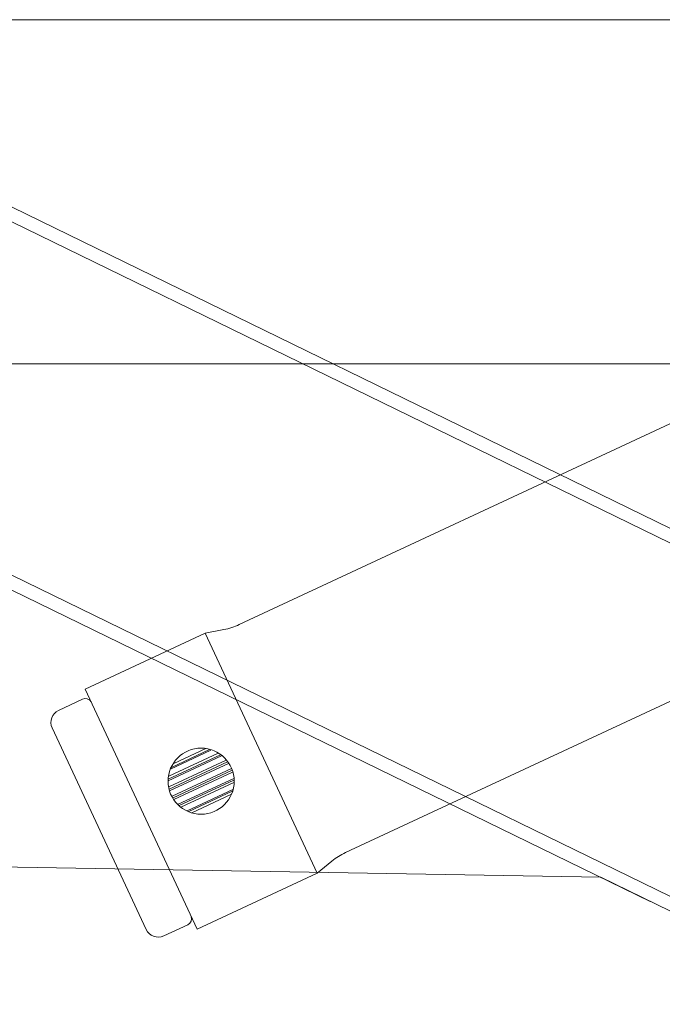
# Model space of a CAD drawing. Header units: inches. Extents: x 0 to 77643, y -44170 to 0.
# Tile 263 of 546: x 75581.58 to 75586.43, y -39703.52 to -39696.08. Entities that reach past the tile are written whole.
import ezdxf
from ezdxf.lldxf.tags import DXFTag

# ---------------------------------------------------------------- set-up
doc = ezdxf.new("R2010")
doc.units = ezdxf.units.IN
doc.header["$MEASUREMENT"] = 0
doc.layers.get('0').update_dxf_attribs({"lineweight": 0})
tags = doc.linetypes.add('HIDDEN2', pattern=[4.7625, 3.175, -1.5875]).pattern_tags.tags
tags[6:7] = [DXFTag(74, 4), DXFTag(75, 0), DXFTag(340, '0'), DXFTag(46, 0.0), DXFTag(50, 0.0), DXFTag(44, 0.0), DXFTag(45, 0.0)]
tags[4:5] = [DXFTag(74, 4), DXFTag(75, 0), DXFTag(340, '0'), DXFTag(46, 0.0), DXFTag(50, 0.0), DXFTag(44, 0.0), DXFTag(45, 0.0)]

msp = doc.modelspace()

# ---------------------------------------------------------------- linework, layer by layer
at = {"color": 7, "linetype": 'HIDDEN2'}
for p, q in [((75577.31304, -39696.07737), (75606.91578, -39696.07737)), ((75577.31304, -39698.67737), (75587.88018, -39698.67737)), ((75587.46515, -39698.67737), (75583.23823, -39700.64842)), ((75584.04121, -39702.3704), (75591.96093, -39698.67737)), ((75583.12202, -39700.68614), (75582.98005, -39700.71364)), ((75582.98005, -39700.71364), (75582.07374, -39701.13626)), ((75582.98005, -39700.71364), (75583.82529, -39702.52625)), ((75582.07374, -39701.13626), (75582.91898, -39702.94887)), ((75582.05379, -39701.21177), (75581.87252, -39701.29629)), ((75581.82416, -39701.42918), (75582.53415, -39702.95178)), ((75582.74275, -39701.69653), (75582.98451, -39701.58379)), ((75582.70057, -39701.82781), (75583.10474, -39701.63934)), ((75582.70086, -39701.8159), (75583.09499, -39701.63211)), ((75582.7055, -39701.794), (75583.07866, -39701.61999)), ((75582.71704, -39701.73951), (75583.02413, -39701.59631)), ((75582.72446, -39701.7269), (75583.01243, -39701.59262)), ((75582.70672, -39701.87468), (75583.13978, -39701.67274)), ((75582.70888, -39701.89115), (75583.14887, -39701.68598)), ((75582.71065, -39701.90464), (75583.15632, -39701.69682)), ((75582.73085, -39701.9452), (75583.17931, -39701.73608)), ((75582.73701, -39701.95743), (75583.18336, -39701.74929)), ((75582.74385, -39701.97098), (75583.18785, -39701.76394)), ((75582.77548, -39702.00608), (75583.19616, -39701.80991)), ((75582.7842, -39702.01461), (75583.19601, -39701.82258)), ((75582.79738, -39702.0275), (75583.19579, -39701.84172)), ((75582.84504, -39702.05462), (75583.18893, -39701.89426)), ((75582.85563, -39702.05968), (75583.18455, -39701.9063)), ((75582.87809, -39702.0704), (75583.17525, -39701.93183)), ((75583.82529, -39702.52625), (75583.93761, -39702.43518)), ((75582.91898, -39702.94887), (75583.82529, -39702.52625)), ((75582.66705, -39703.00015), (75582.84831, -39702.91562))]:
    msp.add_line(p, q, dxfattribs=at)
at = {"color": 7, "linetype": 'Continuous'}
for p, q in [((75580.24897, -39696.87521), (75589.50288, -39701.38864)), ((75580.27715, -39697.00021), (75589.49313, -39701.49515)), ((75579.29793, -39699.19286), (75603.49496, -39710.99454)), ((75579.21948, -39699.26586), (75586.34205, -39702.73977)), ((75585.96901, -39702.55783), (75581.30584, -39702.47643)), ((75590.0098, -39704.52865), (75585.96901, -39702.55783))]:
    msp.add_line(p, q, dxfattribs=at)
at = {"color": 7, "linetype": 'HIDDEN2'}
msp.add_circle((75582.94952, -39701.83125), 0.25, dxfattribs=at)
for centre, radius, start, end in [((75583.02692, -39700.19526), 0.5, 280.963757, 295), ((75582.07492, -39701.25708), 0.05, 30.73917, 115), ((75582.16087, -39701.20597), 0.05, 210.73917, 213.119813), ((75581.91479, -39701.38692), 0.1, 115, 205), ((75584.25251, -39702.82355), 0.5, 115, 129.036243), ((75582.82718, -39702.87031), 0.05, 295, 19.26083), ((75582.92158, -39702.83732), 0.05, 196.880187, 199.26083), ((75582.62479, -39702.90952), 0.1, 205, 295)]:
    msp.add_arc(centre, radius, start, end, dxfattribs=at)

doc.saveas('drawing.dxf')
